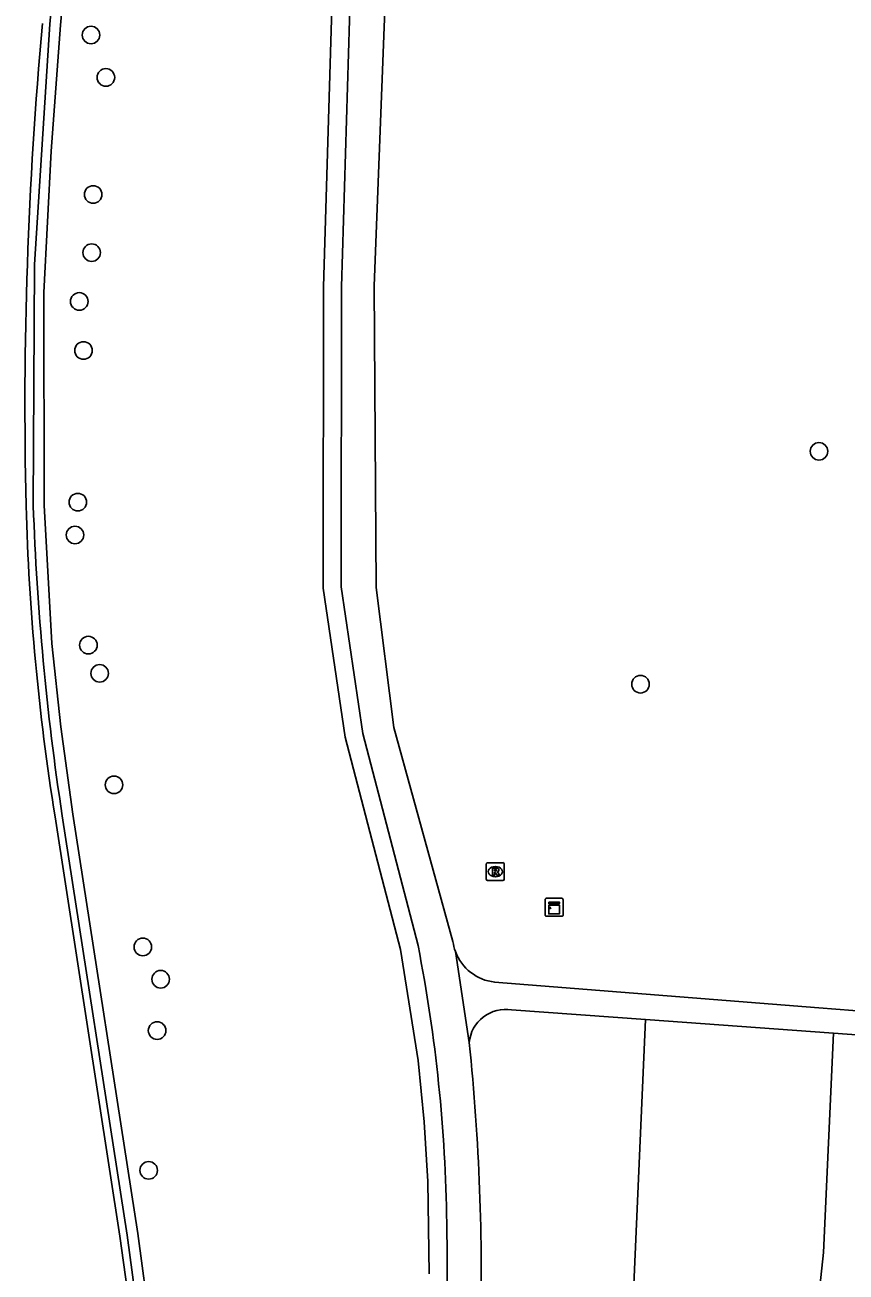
# Model space of a CAD drawing. Extents: x 162157 to 163165, y 378998 to 380775.
# Drawn here: x 162233.7 to 162279.4, y 380517.1 to 380586.6 of the extents above; entities that cross this region are included whole.
import ezdxf

# ---------------------------------------------------------------- set-up
doc = ezdxf.new("R2010")
doc.units = 0
for name, color, linetype in [('IMGEO_Berm_open', 7, 'Continuous'), ('IMGEO_Boom', 7, 'Continuous'), ('IMGEO_Groenvoorziening', 7, 'Continuous'), ('IMGEO_Kast', 7, 'Continuous'), ('IMGEO_Loofbos', 7, 'Continuous'), ('IMGEO_Rijbaan_lokaal_gesloten', 7, 'Continuous'), ('IMGEO_Rioolput', 7, 'Continuous'), ('IMGEO_Voetpad_halfverhard', 7, 'Continuous')]:
    doc.layers.add(name, color=color, linetype=linetype)

msp = doc.modelspace()

# ---------------------------------------------------------------- linework, layer by layer
at = {"layer": 'IMGEO_Berm_open'}
for points in [[(162234.15, 380559.828), (162234.217, 380573.235), (162235.062, 380586.622), (162235.766, 380594.271), (162239.74, 380631.859), (162239.342, 380631.896)], [(162239.667, 380514.065), (162240.067, 380514.084), (162239.371, 380519.199), (162235.761, 380542.553)]]:
    msp.add_lwpolyline(points, dxfattribs=at)
msp.add_arc((162382.621, 380564.961), 148.56, 181.98016, 188.67539, dxfattribs=at)
at = {"layer": 'IMGEO_Boom'}
for centre in [(162237.363, 380586.018), (162238.193, 380583.658), (162237.483, 380577.142), (162237.401, 380573.904), (162236.709, 380571.185), (162236.943, 380568.455), (162277.91, 380562.839), (162236.63, 380560.011), (162236.469, 380558.182), (162237.218, 380552.05), (162237.843, 380550.477), (162267.967, 380549.871), (162238.643, 380544.27), (162240.248, 380535.245), (162241.242, 380533.444), (162241.045, 380530.587), (162240.578, 380522.802)]:
    msp.add_circle(centre, 0.489, dxfattribs=at)
at = {"layer": 'IMGEO_Groenvoorziening'}
for points in [[(162266.918, 380500.848), (162268.256, 380531.196)], [(162278.715, 380530.436), (162278.155, 380518.225), (162277.345, 380510.592), (162267.87, 380501.009), (162266.918, 380500.848)]]:
    msp.add_lwpolyline(points, dxfattribs=at)
at = {"layer": 'IMGEO_Kast'}
for p, q in [((162262.659, 380537.03), (162262.659, 380537.871)), ((162262.659, 380537.871), (162262.659, 380537.03)), ((162262.734, 380537.955), (162263.575, 380537.955)), ((162263.575, 380537.955), (162262.734, 380537.955)), ((162263.659, 380537.88), (162263.659, 380537.039)), ((162263.659, 380537.039), (162263.659, 380537.88)), ((162263.584, 380536.955), (162262.743, 380536.955)), ((162262.743, 380536.955), (162263.584, 380536.955))]:
    msp.add_line(p, q, dxfattribs=at)
for points in [[(162262.854, 380537.745), (162263.454, 380537.745), (162263.454, 380537.66), (162262.854, 380537.66), (162262.854, 380537.745)], [(162262.854, 380537.57), (162263.454, 380537.57), (162263.454, 380537.081), (162262.854, 380537.081), (162262.854, 380537.57)]]:
    msp.add_lwpolyline(points, dxfattribs=at)
msp.add_circle((162262.938, 380537.419), 0.0377, dxfattribs=at)
for centre, start, end in [((162262.737, 380537.877), 92.4484, 184.28452), ((162262.737, 380537.877), 92.4484, 184.28452), ((162263.581, 380537.877), 2.4484, 94.28452), ((162263.581, 380537.877), 2.4484, 94.28452), ((162262.737, 380537.033), 182.4484, 274.28452), ((162262.737, 380537.033), 182.4484, 274.28452), ((162263.581, 380537.033), 272.4484, 4.28452), ((162263.581, 380537.033), 272.4484, 4.28452)]:
    msp.add_arc(centre, 0.0779, start, end, dxfattribs=at)
at = {"layer": 'IMGEO_Loofbos'}
for points in [[(162236.363, 380594.212), (162235.659, 380586.571), (162235.143, 380579.554), (162234.741, 380571.681), (162234.75, 380559.843), (162235.183, 380552.14), (162235.674, 380547.493), (162236.355, 380542.643), (162239.965, 380519.285), (162240.661, 380514.175)], [(162256.204, 380517.049), (162256.12, 380522.192), (162255.924, 380525.512), (162255.589, 380528.927), (162254.601, 380535.104), (162251.516, 380546.925), (162250.296, 380555.229), (162250.308, 380572.007), (162250.816, 380588.772)]]:
    msp.add_lwpolyline(points, dxfattribs=at)
at = {"layer": 'IMGEO_Rijbaan_lokaal_gesloten'}
msp.add_lwpolyline([(162239.667, 380514.065), (162238.975, 380519.141), (162235.365, 380542.497)], dxfattribs=at)
for centre, radius, start, end in [((162465.137, 380565.378), 231.454, 174.72609, 181.37684), ((162363.939, 380563.221), 130.233, 181.4978, 189.15646)]:
    msp.add_arc(centre, radius, start, end, dxfattribs=at)
at = {"layer": 'IMGEO_Rioolput'}
for p, q in [((162259.381, 380539.01), (162259.381, 380539.862)), ((162259.456, 380539.936), (162260.308, 380539.936)), ((162259.869, 380539.716), (162259.894, 380539.716)), ((162260.382, 380539.862), (162260.382, 380539.01)), ((162260.308, 380538.936), (162259.456, 380538.936)), ((162259.892, 380539.156), (162259.867, 380539.156))]:
    msp.add_line(p, q, dxfattribs=at)
for points in [[(162259.381, 380539.01), (162259.381, 380539.862)], [(162259.456, 380539.936), (162260.308, 380539.936)], [(162259.97, 380539.634), (162259.718, 380539.636), (162259.718, 380539.236)], [(162260.382, 380539.862), (162260.382, 380539.01)], [(162260.308, 380538.936), (162259.456, 380538.936)], [(162259.718, 380539.236), (162259.842, 380539.236), (162259.842, 380539.398), (162259.853, 380539.398)], [(162259.896, 380539.555), (162259.842, 380539.555), (162259.842, 380539.474)], [(162259.842, 380539.474), (162259.894, 380539.474)], [(162259.9, 380539.369), (162259.971, 380539.236), (162260.111, 380539.236), (162260.046, 380539.362)]]:
    msp.add_lwpolyline(points, dxfattribs=at)
for centre, radius, start, end in [((162259.458, 380539.86), 0.0765, 91.55205, 178.44795), ((162259.458, 380539.86), 0.0765, 91.55205, 178.44795), ((162259.969, 380539.524), 0.109, 350.36119, 89.41601), ((162260.306, 380539.86), 0.0765, 1.55205, 88.44795), ((162260.306, 380539.86), 0.0765, 1.55205, 88.44795), ((162259.458, 380539.012), 0.0765, 181.55205, 268.44795), ((162259.458, 380539.012), 0.0765, 181.55205, 268.44795), ((162259.852, 380539.345), 0.0533, 26.02933, 88.69889), ((162259.878, 380539.663), 0.19, 274.7715, 282.96867), ((162259.902, 380539.459), 0.0964, 77.00612, 93.18647), ((162259.916, 380539.516), 0.0378, 276.66336, 79.67722), ((162259.967, 380539.524), 0.112, 277.58423, 350.98172), ((162259.951, 380539.309), 0.108, 29.51342, 73.79051), ((162260.306, 380539.012), 0.0765, 271.55205, 358.44795), ((162260.306, 380539.012), 0.0765, 271.55205, 358.44795)]:
    msp.add_arc(centre, radius, start, end, dxfattribs=at)
for centre, major_axis, ratio, start_param, end_param in [((162259.868, 380539.436), (-0.387, 0.002), 0.722429, 4.712389, 7.853982), ((162259.893, 380539.436), (-0.39, 0.002), 0.717154, 1.570796, 4.712389)]:
    msp.add_ellipse(centre, major_axis=major_axis, ratio=ratio, start_param=start_param, end_param=end_param, dxfattribs=at)
at = {"layer": 'IMGEO_Voetpad_halfverhard'}
for points in [[(162254.598, 380636.43), (162254.214, 380621.511), (162253.726, 380612.608), (162251.815, 380588.717), (162251.308, 380571.991), (162251.296, 380555.302), (162252.497, 380547.125), (162255.579, 380535.316)], [(162257.522, 380535.546), (162254.236, 380547.456), (162253.239, 380555.266), (162253.137, 380572.056), (162253.846, 380590.319), (162255.478, 380612.381)], [(162258.428, 380529.921), (162257.663, 380534.984)], [(162259.846, 380533.285), (162277.893, 380531.855), (162282.641, 380531.479)], [(162268.256, 380531.196), (162260.788, 380531.739)], [(162278.715, 380530.436), (162268.256, 380531.196)], [(162282.528, 380530.159), (162278.715, 380530.436)]]:
    msp.add_lwpolyline(points, dxfattribs=at)
for centre, radius, start, end in [((162260.128, 380535.901), 2.63, 187.75905, 200.40937), ((162170.498, 380518.698), 86.689, 0.76898, 11.05216), ((162260.128, 380535.899), 2.629, 200.36895, 263.84475), ((162260.46, 380529.724), 2.042, 80.76423, 174.4527), ((162132.803, 380516.938), 126.295, 358.45191, 5.90041), ((162170.31, 380517.854), 86.892, 348.53381, 1.32336)]:
    msp.add_arc(centre, radius, start, end, dxfattribs=at)

doc.saveas('drawing.dxf')
